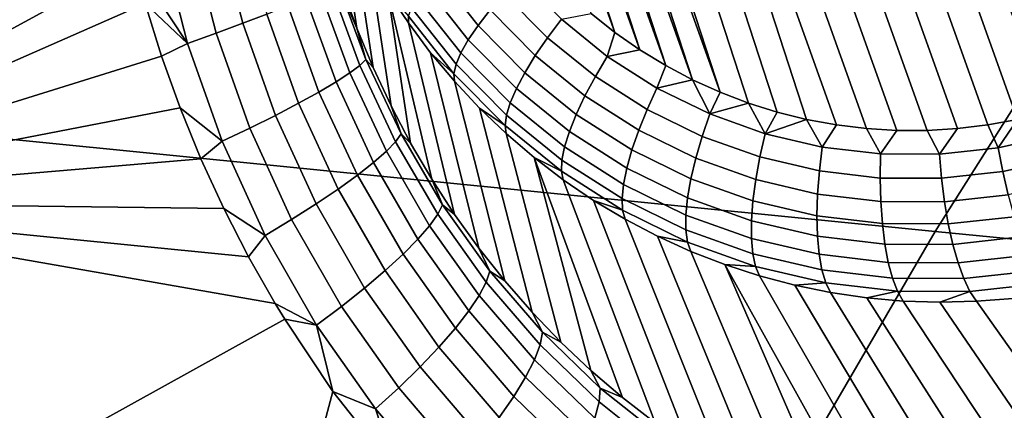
# Model space of a CAD drawing. Header units: metres. Extents: x -240 to 45, y -77 to 27.
# Tile 253 of 656: x -222.084 to -220.908, y 11.263 to 11.729. Entities that reach past the tile are written whole.
import ezdxf

# ---------------------------------------------------------------- set-up
doc = ezdxf.new("R2010")
doc.units = ezdxf.units.M
doc.layers.add('solid_102011X2', color=7, linetype='CONTINUOUS')

msp = doc.modelspace()

# ---------------------------------------------------------------- linework, layer by layer
at = {"layer": 'solid_102011X2'}
for points in [[(-221.079605, 12.878542, 272.345306), (-220.66153, 11.710969, 272.12796), (-220.692184, 11.690645, 272.134918), (-221.115204, 12.87207, 272.354828)], [(-221.043549, 12.882897, 272.335449), (-220.631882, 11.73319, 272.121429), (-220.66153, 11.710969, 272.12796), (-221.079605, 12.878542, 272.345306)], [(-221.115204, 12.87207, 272.354828), (-220.692184, 11.690645, 272.134918), (-220.723755, 11.672229, 272.142334), (-221.150314, 12.863516, 272.364075)], [(-221.218277, 12.8405, 272.381409), (-221.184647, 12.853002, 272.372925), (-220.755981, 11.65582, 272.150085), (-220.78891, 11.641396, 272.158203)], [(-221.150314, 12.863516, 272.364075), (-220.723755, 11.672229, 272.142334), (-220.755981, 11.65582, 272.150085), (-221.184647, 12.853002, 272.372925)], [(-221.251221, 12.826075, 272.389526), (-221.218277, 12.8405, 272.381409), (-220.78891, 11.641396, 272.158203), (-220.82254, 11.628894, 272.166687)], [(-220.856888, 11.61838, 272.175507), (-221.283447, 12.809666, 272.397278), (-221.251221, 12.826075, 272.389526), (-220.82254, 11.628894, 272.166687)], [(-220.891998, 11.609825, 272.184753), (-221.315018, 12.79125, 272.404663), (-221.283447, 12.809666, 272.397278), (-220.856888, 11.61838, 272.175507)], [(-220.927597, 11.603354, 272.194305), (-221.345657, 12.770926, 272.411621), (-221.315018, 12.79125, 272.404663), (-220.891998, 11.609825, 272.184753)], [(-220.963654, 11.598998, 272.204163), (-221.37532, 12.748705, 272.418152), (-221.345657, 12.770926, 272.411621), (-220.927597, 11.603354, 272.194305)], [(-220.999863, 11.596819, 272.214233), (-221.403748, 12.724737, 272.424194), (-221.37532, 12.748705, 272.418152), (-220.963654, 11.598998, 272.204163)], [(-221.036224, 11.596827, 272.224548), (-221.430893, 12.69904, 272.429718), (-221.403748, 12.724737, 272.424194), (-220.999863, 11.596819, 272.214233)], [(-221.072418, 11.599031, 272.234985), (-221.456558, 12.671815, 272.434692), (-221.430893, 12.69904, 272.429718), (-221.036224, 11.596827, 272.224548)], [(-221.108429, 11.603429, 272.245575), (-221.480698, 12.643088, 272.439087), (-221.456558, 12.671815, 272.434692), (-221.072418, 11.599031, 272.234985)], [(-221.179047, 11.61868, 272.266907), (-221.503159, 12.61307, 272.442932), (-221.480698, 12.643088, 272.439087), (-221.143967, 11.609982, 272.256226)], [(-221.108429, 11.603429, 272.245575), (-221.143967, 11.609982, 272.256226), (-221.480698, 12.643088, 272.439087)], [(-221.21347, 11.629476, 272.277557), (-221.523911, 12.581791, 272.446167), (-221.503159, 12.61307, 272.442932), (-221.179047, 11.61868, 272.266907)], [(-221.247208, 11.642347, 272.288239), (-221.542877, 12.549396, 272.448792), (-221.523911, 12.581791, 272.446167), (-221.21347, 11.629476, 272.277557)], [(-221.247208, 11.642347, 272.288239), (-221.560028, 12.515944, 272.450836), (-221.542877, 12.549396, 272.448792)], [(-221.280121, 11.657257, 272.298828), (-221.575287, 12.481544, 272.45224), (-221.560028, 12.515944, 272.450836)], [(-221.247208, 11.642347, 272.288239), (-221.280121, 11.657257, 272.298828), (-221.560028, 12.515944, 272.450836)], [(-221.312119, 11.674149, 272.309326), (-221.588623, 12.446321, 272.453064), (-221.575287, 12.481544, 272.45224)], [(-221.280121, 11.657257, 272.298828), (-221.312119, 11.674149, 272.309326), (-221.575287, 12.481544, 272.45224)], [(-221.343094, 11.692989, 272.319702), (-221.59996, 12.410361, 272.453217), (-221.588623, 12.446321, 272.453064)], [(-221.312119, 11.674149, 272.309326), (-221.343094, 11.692989, 272.319702), (-221.588623, 12.446321, 272.453064)], [(-221.372894, 11.713675, 272.329895), (-221.609283, 12.37385, 272.452789), (-221.59996, 12.410361, 272.453217)], [(-221.343094, 11.692989, 272.319702), (-221.372894, 11.713675, 272.329895), (-221.59996, 12.410361, 272.453217)], [(-221.99292, 12.235579, 297.624512), (-223.368759, 12.383484, 295.929321), (-223.771255, 11.75565, 296.195587), (-222.387833, 11.615309, 297.891541)], [(-221.372894, 11.713675, 272.329895), (-221.401474, 11.73618, 272.339905), (-221.609283, 12.37385, 272.452789)], [(-220.602859, 12.089073, 299.306305), (-221.99292, 12.235579, 297.624512), (-222.387833, 11.615309, 297.891541), (-220.990524, 11.476347, 299.57373)], [(-219.200317, 11.944119, 300.975555), (-220.602859, 12.089073, 299.306305), (-220.990524, 11.476347, 299.57373), (-219.58107, 11.3389, 301.243042)], [(-221.950668, 11.810006, 273.862732), (-221.947556, 11.797592, 273.862366), (-222.472916, 11.511804, 273.995758), (-222.476105, 12.043186, 273.965607)], [(-221.698639, 11.766998, 273.573578), (-221.721741, 11.922136, 272.601044), (-221.705536, 11.880428, 272.592926), (-221.681213, 11.718966, 273.571136)], [(-221.681213, 11.718966, 273.571136), (-221.705536, 11.880428, 272.592926), (-221.687149, 11.839743, 272.584259), (-221.661758, 11.672029, 273.567596)], [(-221.817154, 11.844808, 273.787628), (-221.788696, 11.735592, 273.785004), (-221.81749, 11.724581, 273.810089), (-221.846664, 11.837262, 273.813141)], [(-221.846664, 11.837262, 273.813141), (-221.81749, 11.724581, 273.810089), (-221.849274, 11.712863, 273.830872), (-221.879211, 11.829099, 273.834381)], [(-221.661758, 11.672029, 273.567596), (-221.687149, 11.839743, 272.584259), (-221.666641, 11.800199, 272.575104), (-221.640305, 11.626265, 273.562958)], [(-221.914246, 11.820459, 273.851044), (-221.883469, 11.700647, 273.846985), (-221.947556, 11.797592, 273.862366), (-221.950668, 11.810006, 273.862732)], [(-221.879211, 11.829099, 273.834381), (-221.849274, 11.712863, 273.830872), (-221.883469, 11.700647, 273.846985), (-221.914246, 11.820459, 273.851044)], [(-221.934067, 11.748023, 273.860535), (-222.472916, 11.511804, 273.995758), (-221.947556, 11.797592, 273.862366)], [(-221.883469, 11.700647, 273.846985), (-221.934067, 11.748023, 273.860535), (-221.947556, 11.797592, 273.862366)], [(-221.640305, 11.626265, 273.562958), (-221.666641, 11.800199, 272.575104), (-221.644073, 11.761911, 272.56546), (-221.616882, 11.581735, 273.55719)], [(-221.536331, 11.72198, 272.411194), (-221.585724, 11.784395, 272.430481), (-221.569717, 11.800795, 272.412567), (-221.521988, 11.740477, 272.393921)], [(-221.548065, 11.704783, 272.431519), (-221.598953, 11.769103, 272.451385), (-221.585724, 11.784395, 272.430481), (-221.536331, 11.72198, 272.411194)], [(-221.704758, 11.773929, 273.613007), (-221.670456, 11.681475, 273.607727), (-221.677643, 11.674333, 273.646118), (-221.712418, 11.76898, 273.651672)], [(-221.704758, 11.773929, 273.613007), (-221.698639, 11.766998, 273.573578), (-221.681213, 11.718966, 273.571136)], [(-221.704758, 11.773929, 273.613007), (-221.681213, 11.718966, 273.571136), (-221.670456, 11.681475, 273.607727)], [(-221.453445, 11.70744, 272.360931), (-221.50531, 11.759881, 272.380066), (-221.486679, 11.779782, 272.369934), (-221.436905, 11.729459, 272.351562)], [(-221.724915, 11.762547, 273.688843), (-221.689499, 11.665365, 273.682983), (-221.705841, 11.654732, 273.71759), (-221.741989, 11.754744, 273.723846)], [(-221.712418, 11.76898, 273.651672), (-221.677643, 11.674333, 273.646118), (-221.689499, 11.665365, 273.682983), (-221.724915, 11.762547, 273.688843)], [(-221.591568, 11.538518, 273.550385), (-221.644073, 11.761911, 272.56546), (-221.619507, 11.724995, 272.555359), (-221.564377, 11.496665, 273.54248)], [(-221.619507, 11.732948, 272.527405), (-221.619507, 11.724995, 272.555359), (-221.644073, 11.761911, 272.56546)], [(-221.591568, 11.538518, 273.550385), (-221.616882, 11.581735, 273.55719), (-221.644073, 11.761911, 272.56546)], [(-221.556915, 11.689248, 272.454468), (-221.609131, 11.755242, 272.474854), (-221.598953, 11.769103, 272.451385), (-221.548065, 11.704783, 272.431519)], [(-221.468124, 11.686009, 272.374023), (-221.521988, 11.740477, 272.393921), (-221.50531, 11.759881, 272.380066), (-221.453445, 11.70744, 272.360931)], [(-221.934067, 11.748023, 273.860535), (-221.914444, 11.685337, 273.857056), (-222.472916, 11.511804, 273.995758)], [(-221.883469, 11.700647, 273.846985), (-221.914444, 11.685337, 273.857056), (-221.934067, 11.748023, 273.860535)], [(-221.741989, 11.754744, 273.723846), (-221.705841, 11.654732, 273.71759), (-221.726364, 11.642617, 273.74939), (-221.763382, 11.745706, 273.756104)], [(-221.562698, 11.675705, 272.479553), (-221.616028, 11.743105, 272.500366), (-221.609131, 11.755242, 272.474854), (-221.556915, 11.689248, 272.454468)], [(-221.788696, 11.735592, 273.785004), (-221.750702, 11.629234, 273.777802), (-221.778442, 11.614819, 273.802338), (-221.81749, 11.724581, 273.810089)], [(-221.763382, 11.745706, 273.756104), (-221.726364, 11.642617, 273.74939), (-221.750702, 11.629234, 273.777802), (-221.788696, 11.735592, 273.785004)], [(-221.565308, 11.66444, 272.506256), (-221.619507, 11.732948, 272.527405), (-221.616028, 11.743105, 272.500366), (-221.562698, 11.675705, 272.479553)], [(-221.480591, 11.665619, 272.390625), (-221.536331, 11.72198, 272.411194), (-221.521988, 11.740477, 272.393921), (-221.468124, 11.686009, 272.374023)], [(-221.38205, 11.685129, 272.332245), (-221.436905, 11.729459, 272.351562), (-221.401474, 11.73618, 272.339905), (-221.372894, 11.713675, 272.329895)], [(-221.81749, 11.724581, 273.810089), (-221.778442, 11.614819, 273.802338), (-221.809097, 11.599622, 273.82254), (-221.849274, 11.712863, 273.830872)], [(-221.619507, 11.732948, 272.527405), (-221.565308, 11.66444, 272.506256), (-221.593018, 11.689556, 272.544861), (-221.619507, 11.724995, 272.555359)], [(-221.564377, 11.496665, 273.54248), (-221.619507, 11.724995, 272.555359), (-221.593018, 11.689556, 272.544861), (-221.535355, 11.456263, 273.533539)], [(-221.396286, 11.661246, 272.34082), (-221.453445, 11.70744, 272.360931), (-221.436905, 11.729459, 272.351562), (-221.38205, 11.685129, 272.332245)], [(-221.849274, 11.712863, 273.830872), (-221.809097, 11.599622, 273.82254), (-221.842117, 11.583911, 273.838074), (-221.883469, 11.700647, 273.846985)], [(-221.670456, 11.681475, 273.607727), (-221.681213, 11.718966, 273.571136), (-221.661758, 11.672029, 273.567596)], [(-221.490616, 11.646701, 272.410309), (-221.548065, 11.704783, 272.431519), (-221.536331, 11.72198, 272.411194), (-221.480591, 11.665619, 272.390625)], [(-221.38205, 11.685129, 272.332245), (-221.372894, 11.713675, 272.329895), (-221.343094, 11.692989, 272.319702)], [(-221.883469, 11.700647, 273.846985), (-221.842117, 11.583911, 273.838074), (-221.892151, 11.623583, 273.852325), (-221.914444, 11.685337, 273.857056)], [(-221.497971, 11.629655, 272.432709), (-221.556915, 11.689248, 272.454468), (-221.548065, 11.704783, 272.431519), (-221.490616, 11.646701, 272.410309)], [(-221.408752, 11.638029, 272.353149), (-221.468124, 11.686009, 272.374023), (-221.453445, 11.70744, 272.360931), (-221.396286, 11.661246, 272.34082)], [(-221.535355, 11.456263, 273.533539), (-221.593018, 11.689556, 272.544861), (-221.564667, 11.655699, 272.533966), (-221.504547, 11.417353, 273.523621)], [(-221.565308, 11.66444, 272.506256), (-221.564667, 11.655699, 272.533966), (-221.593018, 11.689556, 272.544861)], [(-221.502502, 11.614842, 272.457336), (-221.562698, 11.675705, 272.479553), (-221.556915, 11.689248, 272.454468), (-221.497971, 11.629655, 272.432709)], [(-221.322754, 11.647314, 272.312225), (-221.38205, 11.685129, 272.332245), (-221.343094, 11.692989, 272.319702), (-221.312119, 11.674149, 272.309326)], [(-221.914444, 11.685337, 273.857056), (-221.892151, 11.623583, 273.852325), (-222.472916, 11.511804, 273.995758)], [(-221.670456, 11.681475, 273.607727), (-221.628387, 11.592628, 273.598267), (-221.634842, 11.583341, 273.636383), (-221.677643, 11.674333, 273.646118)], [(-221.628387, 11.592628, 273.598267), (-221.670456, 11.681475, 273.607727), (-221.661758, 11.672029, 273.567596), (-221.640305, 11.626265, 273.562958)], [(-221.419159, 11.615972, 272.368988), (-221.480591, 11.665619, 272.390625), (-221.468124, 11.686009, 272.374023), (-221.408752, 11.638029, 272.353149)], [(-221.334503, 11.62184, 272.319946), (-221.396286, 11.661246, 272.34082), (-221.38205, 11.685129, 272.332245), (-221.322754, 11.647314, 272.312225)], [(-221.689499, 11.665365, 273.682983), (-221.645813, 11.571904, 273.672821), (-221.661087, 11.558517, 273.70694), (-221.705841, 11.654732, 273.71759)], [(-221.677643, 11.674333, 273.646118), (-221.634842, 11.583341, 273.636383), (-221.645813, 11.571904, 273.672821), (-221.689499, 11.665365, 273.682983)], [(-221.50412, 11.602576, 272.483673), (-221.565308, 11.66444, 272.506256), (-221.562698, 11.675705, 272.479553), (-221.502502, 11.614842, 272.457336)], [(-221.427307, 11.595537, 272.388031), (-221.490616, 11.646701, 272.410309), (-221.480591, 11.665619, 272.390625), (-221.419159, 11.615972, 272.368988)], [(-221.322754, 11.647314, 272.312225), (-221.312119, 11.674149, 272.309326), (-221.280121, 11.657257, 272.298828)], [(-221.705841, 11.654732, 273.71759), (-221.661087, 11.558517, 273.70694), (-221.680435, 11.543417, 273.73822), (-221.726364, 11.642617, 273.74939)], [(-221.565308, 11.66444, 272.506256), (-221.50412, 11.602576, 272.483673), (-221.534561, 11.623524, 272.522705), (-221.564667, 11.655699, 272.533966)], [(-221.504547, 11.417353, 273.523621), (-221.564667, 11.655699, 272.533966), (-221.534561, 11.623524, 272.522705), (-221.47197, 11.380026, 273.512726)], [(-221.344574, 11.597101, 272.331482), (-221.408752, 11.638029, 272.353149), (-221.396286, 11.661246, 272.34082), (-221.334503, 11.62184, 272.319946)], [(-221.259705, 11.616457, 272.291748), (-221.322754, 11.647314, 272.312225), (-221.280121, 11.657257, 272.298828)], [(-221.259705, 11.616457, 272.291748), (-221.280121, 11.657257, 272.298828), (-221.247208, 11.642347, 272.288239)], [(-221.726364, 11.642617, 273.74939), (-221.680435, 11.543417, 273.73822), (-221.703476, 11.526867, 273.766022), (-221.750702, 11.629234, 273.777802)], [(-221.433014, 11.577161, 272.409851), (-221.497971, 11.629655, 272.432709), (-221.490616, 11.646701, 272.410309), (-221.427307, 11.595537, 272.388031)], [(-221.268799, 11.589685, 272.298615), (-221.334503, 11.62184, 272.319946), (-221.322754, 11.647314, 272.312225), (-221.259705, 11.616457, 272.291748)], [(-221.259705, 11.616457, 272.291748), (-221.247208, 11.642347, 272.288239), (-221.21347, 11.629476, 272.277557)], [(-221.436172, 11.56123, 272.43399), (-221.502502, 11.614842, 272.457336), (-221.497971, 11.629655, 272.432709), (-221.433014, 11.577161, 272.409851)], [(-221.352753, 11.57362, 272.346588), (-221.419159, 11.615972, 272.368988), (-221.408752, 11.638029, 272.353149), (-221.344574, 11.597101, 272.331482)], [(-221.193649, 11.592919, 272.271027), (-221.259705, 11.616457, 272.291748), (-221.21347, 11.629476, 272.277557)], [(-221.193649, 11.592919, 272.271027), (-221.21347, 11.629476, 272.277557), (-221.179047, 11.61868, 272.266907)], [(-221.892151, 11.623583, 273.852325), (-221.86731, 11.562979, 273.846344), (-222.472916, 11.511804, 273.995758)], [(-221.842117, 11.583911, 273.838074), (-221.86731, 11.562979, 273.846344), (-221.892151, 11.623583, 273.852325)], [(-221.750702, 11.629234, 273.777802), (-221.703476, 11.526867, 273.766022), (-221.729828, 11.509158, 273.789917), (-221.778442, 11.614819, 273.802338)], [(-221.628387, 11.592628, 273.598267), (-221.640305, 11.626265, 273.562958), (-221.616882, 11.581735, 273.55719)], [(-221.47197, 11.380026, 273.512726), (-221.534561, 11.623524, 272.522705), (-221.502792, 11.593123, 272.511108), (-221.437668, 11.344331, 273.500854)], [(-221.50412, 11.602576, 272.483673), (-221.502792, 11.593123, 272.511108), (-221.534561, 11.623524, 272.522705)], [(-221.276321, 11.563703, 272.309296), (-221.344574, 11.597101, 272.331482), (-221.334503, 11.62184, 272.319946), (-221.268799, 11.589685, 272.298615)], [(-221.193649, 11.592919, 272.271027), (-221.179047, 11.61868, 272.266907), (-221.143967, 11.609982, 272.256226)], [(-220.846054, 11.591529, 272.172363), (-220.915161, 11.576137, 272.190643), (-220.891998, 11.609825, 272.184753), (-220.856888, 11.61838, 272.175507)], [(-220.990524, 11.476347, 299.57373), (-222.387833, 11.615309, 297.891541), (-222.761871, 10.977359, 298.14447), (-221.357712, 10.846134, 299.827026)], [(-221.778442, 11.614819, 273.802338), (-221.729828, 11.509158, 273.789917), (-221.759018, 11.490601, 273.809448), (-221.809097, 11.599622, 273.82254)], [(-221.436691, 11.548082, 272.45993), (-221.50412, 11.602576, 272.483673), (-221.502502, 11.614842, 272.457336), (-221.436172, 11.56123, 272.43399)], [(-221.358871, 11.551893, 272.364929), (-221.427307, 11.595537, 272.388031), (-221.419159, 11.615972, 272.368988), (-221.352753, 11.57362, 272.346588)], [(-221.199966, 11.565158, 272.277008), (-221.268799, 11.589685, 272.298615), (-221.259705, 11.616457, 272.291748), (-221.193649, 11.592919, 272.271027)], [(-221.125351, 11.576978, 272.250305), (-221.193649, 11.592919, 272.271027), (-221.143967, 11.609982, 272.256226)], [(-221.125351, 11.576978, 272.250305), (-221.143967, 11.609982, 272.256226), (-221.108429, 11.603429, 272.245575)], [(-220.915161, 11.576137, 272.190643), (-220.927597, 11.603354, 272.194305), (-220.891998, 11.609825, 272.184753)], [(-221.809097, 11.599622, 273.82254), (-221.759018, 11.490601, 273.809448), (-221.790543, 11.471519, 273.82431), (-221.842117, 11.583911, 273.838074)], [(-221.50412, 11.602576, 272.483673), (-221.436691, 11.548082, 272.45993), (-221.469421, 11.564589, 272.499237), (-221.502792, 11.593123, 272.511108)], [(-221.362793, 11.532381, 272.386139), (-221.433014, 11.577161, 272.409851), (-221.427307, 11.595537, 272.388031), (-221.358871, 11.551893, 272.364929)], [(-221.282135, 11.539061, 272.323639), (-221.352753, 11.57362, 272.346588), (-221.344574, 11.597101, 272.331482), (-221.276321, 11.563703, 272.309296)], [(-221.055634, 11.568818, 272.229858), (-221.125351, 11.576978, 272.250305), (-221.108429, 11.603429, 272.245575), (-221.072418, 11.599031, 272.234985)], [(-221.055634, 11.568818, 272.229858), (-221.072418, 11.599031, 272.234985), (-221.036224, 11.596827, 272.224548)], [(-220.985291, 11.568537, 272.209869), (-221.055634, 11.568818, 272.229858), (-221.036224, 11.596827, 272.224548), (-220.999863, 11.596819, 272.214233)], [(-220.985291, 11.568537, 272.209869), (-220.999863, 11.596819, 272.214233), (-220.963654, 11.598998, 272.204163)], [(-220.915161, 11.576137, 272.190643), (-220.985291, 11.568537, 272.209869), (-220.963654, 11.598998, 272.204163), (-220.927597, 11.603354, 272.194305)], [(-221.842117, 11.583911, 273.838074), (-221.790543, 11.471519, 273.82431), (-221.840012, 11.503748, 273.839142), (-221.86731, 11.562979, 273.846344)], [(-221.634842, 11.583341, 273.636383), (-221.584396, 11.49692, 273.622467), (-221.594193, 11.48313, 273.658417), (-221.645813, 11.571904, 273.672821)], [(-221.628387, 11.592628, 273.598267), (-221.578903, 11.508251, 273.584778), (-221.584396, 11.49692, 273.622467), (-221.634842, 11.583341, 273.636383)], [(-221.578903, 11.508251, 273.584778), (-221.628387, 11.592628, 273.598267), (-221.616882, 11.581735, 273.55719), (-221.591568, 11.538518, 273.550385)], [(-221.437668, 11.344331, 273.500854), (-221.502792, 11.593123, 272.511108), (-221.469421, 11.564589, 272.499237), (-221.401688, 11.310366, 273.488068)], [(-221.204834, 11.538227, 272.286865), (-221.276321, 11.563703, 272.309296), (-221.268799, 11.589685, 272.298615), (-221.199966, 11.565158, 272.277008)], [(-221.128799, 11.548545, 272.255432), (-221.199966, 11.565158, 272.277008), (-221.193649, 11.592919, 272.271027), (-221.125351, 11.576978, 272.250305)], [(-220.837738, 11.563709, 272.174164), (-220.90976, 11.547668, 272.193237), (-220.915161, 11.576137, 272.190643), (-220.846054, 11.591529, 272.172363)], [(-221.645813, 11.571904, 273.672821), (-221.594193, 11.48313, 273.658417), (-221.608139, 11.467122, 273.692017), (-221.661087, 11.558517, 273.70694)], [(-221.364441, 11.515496, 272.40979), (-221.436172, 11.56123, 272.43399), (-221.433014, 11.577161, 272.409851), (-221.362793, 11.532381, 272.386139)], [(-221.286102, 11.516279, 272.341278), (-221.358871, 11.551893, 272.364929), (-221.352753, 11.57362, 272.346588), (-221.282135, 11.539061, 272.323639)], [(-221.056137, 11.540042, 272.2341), (-221.128799, 11.548545, 272.255432), (-221.125351, 11.576978, 272.250305), (-221.055634, 11.568818, 272.229858)], [(-220.90976, 11.547668, 272.193237), (-220.982834, 11.539749, 272.213287), (-220.985291, 11.568537, 272.209869), (-220.915161, 11.576137, 272.190643)], [(-221.86731, 11.562979, 273.846344), (-221.840012, 11.503748, 273.839142), (-222.472916, 11.511804, 273.995758)], [(-221.364044, 11.278189, 273.474457), (-221.469421, 11.564589, 272.499237), (-221.434586, 11.538003, 272.487122), (-221.324829, 11.247904, 273.459991)], [(-221.436691, 11.548082, 272.45993), (-221.434586, 11.538003, 272.487122), (-221.469421, 11.564589, 272.499237)], [(-221.364044, 11.278189, 273.474457), (-221.401688, 11.310366, 273.488068), (-221.469421, 11.564589, 272.499237)], [(-221.3638, 11.501595, 272.435333), (-221.436691, 11.548082, 272.45993), (-221.436172, 11.56123, 272.43399), (-221.364441, 11.515496, 272.40979)], [(-221.20816, 11.512699, 272.300415), (-221.282135, 11.539061, 272.323639), (-221.276321, 11.563703, 272.309296), (-221.204834, 11.538227, 272.286865)], [(-221.13092, 11.520973, 272.264465), (-221.204834, 11.538227, 272.286865), (-221.199966, 11.565158, 272.277008), (-221.128799, 11.548545, 272.255432)], [(-220.982834, 11.539749, 272.213287), (-221.056137, 11.540042, 272.2341), (-221.055634, 11.568818, 272.229858), (-220.985291, 11.568537, 272.209869)], [(-220.828613, 11.536723, 272.180084), (-220.903412, 11.520062, 272.19986), (-220.90976, 11.547668, 272.193237), (-220.837738, 11.563709, 272.174164)], [(-221.661087, 11.558517, 273.70694), (-221.608139, 11.467122, 273.692017), (-221.625977, 11.44918, 273.722626), (-221.680435, 11.543417, 273.73822)], [(-221.436691, 11.548082, 272.45993), (-221.3638, 11.501595, 272.435333), (-221.398346, 11.513443, 272.474762), (-221.434586, 11.538003, 272.487122)], [(-221.288132, 11.49584, 272.361877), (-221.362793, 11.532381, 272.386139), (-221.358871, 11.551893, 272.364929), (-221.286102, 11.516279, 272.341278)], [(-221.05545, 11.512141, 272.24231), (-221.13092, 11.520973, 272.264465), (-221.128799, 11.548545, 272.255432), (-221.056137, 11.540042, 272.2341)], [(-220.903412, 11.520062, 272.19986), (-220.979324, 11.511837, 272.220703), (-220.982834, 11.539749, 272.213287), (-220.90976, 11.547668, 272.193237)], [(-221.680435, 11.543417, 273.73822), (-221.625977, 11.44918, 273.722626), (-221.647415, 11.429615, 273.749786), (-221.703476, 11.526867, 273.766022)], [(-221.578903, 11.508251, 273.584778), (-221.591568, 11.538518, 273.550385), (-221.564377, 11.496665, 273.54248)], [(-221.324829, 11.247904, 273.459991), (-221.434586, 11.538003, 272.487122), (-221.398346, 11.513443, 272.474762), (-221.284058, 11.219573, 273.444794)], [(-221.209854, 11.489113, 272.317383), (-221.286102, 11.516279, 272.341278), (-221.282135, 11.539061, 272.323639), (-221.20816, 11.512699, 272.300415)], [(-221.131668, 11.494844, 272.277222), (-221.20816, 11.512699, 272.300415), (-221.204834, 11.538227, 272.286865), (-221.13092, 11.520973, 272.264465)], [(-220.979324, 11.511837, 272.220703), (-221.05545, 11.512141, 272.24231), (-221.056137, 11.540042, 272.2341), (-220.982834, 11.539749, 272.213287)], [(-221.703476, 11.526867, 273.766022), (-221.647415, 11.429615, 273.749786), (-221.672058, 11.408772, 273.772949), (-221.729828, 11.509158, 273.789917)], [(-221.288193, 11.478177, 272.38501), (-221.364441, 11.515496, 272.40979), (-221.362793, 11.532381, 272.386139), (-221.288132, 11.49584, 272.361877)], [(-221.778717, 11.390471, 273.821289), (-221.767334, 11.371752, 273.81778), (-222.243668, 11.108235, 273.938812), (-222.472916, 11.511804, 273.995758)], [(-221.81044, 11.446156, 273.83078), (-221.778717, 11.390471, 273.821289), (-222.472916, 11.511804, 273.995758)], [(-221.840012, 11.503748, 273.839142), (-221.81044, 11.446156, 273.83078), (-222.472916, 11.511804, 273.995758)], [(-221.284058, 11.219573, 273.444794), (-221.398346, 11.513443, 272.474762), (-221.36084, 11.490983, 272.462219), (-221.241821, 11.1933, 273.428864)], [(-221.3638, 11.501595, 272.435333), (-221.36084, 11.490983, 272.462219), (-221.398346, 11.513443, 272.474762)], [(-221.286285, 11.463663, 272.410156), (-221.3638, 11.501595, 272.435333), (-221.364441, 11.515496, 272.40979), (-221.288193, 11.478177, 272.38501)], [(-221.209915, 11.467967, 272.337341), (-221.288132, 11.49584, 272.361877), (-221.286102, 11.516279, 272.341278), (-221.209854, 11.489113, 272.317383)], [(-221.131042, 11.470713, 272.293457), (-221.209854, 11.489113, 272.317383), (-221.20816, 11.512699, 272.300415), (-221.131668, 11.494844, 272.277222)], [(-221.053574, 11.485706, 272.254303), (-221.131668, 11.494844, 272.277222), (-221.13092, 11.520973, 272.264465), (-221.05545, 11.512141, 272.24231)], [(-220.974792, 11.485392, 272.231934), (-221.053574, 11.485706, 272.254303), (-221.05545, 11.512141, 272.24231), (-220.979324, 11.511837, 272.220703)], [(-220.896255, 11.493903, 272.210388), (-220.974792, 11.485392, 272.231934), (-220.979324, 11.511837, 272.220703), (-220.903412, 11.520062, 272.19986)], [(-221.790543, 11.471519, 273.82431), (-221.81044, 11.446156, 273.83078), (-221.840012, 11.503748, 273.839142)], [(-221.729828, 11.509158, 273.789917), (-221.672058, 11.408772, 273.772949), (-221.699493, 11.387018, 273.791748), (-221.759018, 11.490601, 273.809448)], [(-221.578903, 11.508251, 273.584778), (-221.522415, 11.429155, 273.567352), (-221.526703, 11.415927, 273.604584), (-221.584396, 11.49692, 273.622467)], [(-221.522415, 11.429155, 273.567352), (-221.578903, 11.508251, 273.584778), (-221.564377, 11.496665, 273.54248), (-221.535355, 11.456263, 273.533539)], [(-221.3638, 11.501595, 272.435333), (-221.286285, 11.463663, 272.410156), (-221.322174, 11.470686, 272.449554), (-221.36084, 11.490983, 272.462219)], [(-221.759018, 11.490601, 273.809448), (-221.699493, 11.387018, 273.791748), (-221.729218, 11.364733, 273.805847), (-221.790543, 11.471519, 273.82431)], [(-221.584396, 11.49692, 273.622467), (-221.526703, 11.415927, 273.604584), (-221.535095, 11.399949, 273.639984), (-221.594193, 11.48313, 273.658417)], [(-221.241821, 11.1933, 273.428864), (-221.36084, 11.490983, 272.462219), (-221.322174, 11.470686, 272.449554), (-221.198166, 11.169158, 273.412323)], [(-221.208313, 11.44971, 272.359955), (-221.288193, 11.478177, 272.38501), (-221.288132, 11.49584, 272.361877), (-221.209915, 11.467967, 272.337341)], [(-221.129044, 11.449089, 272.312836), (-221.209915, 11.467967, 272.337341), (-221.209854, 11.489113, 272.317383), (-221.131042, 11.470713, 272.293457)], [(-221.050568, 11.461296, 272.269836), (-221.131042, 11.470713, 272.293457), (-221.131668, 11.494844, 272.277222), (-221.053574, 11.485706, 272.254303)], [(-220.888428, 11.469743, 272.224579), (-220.969376, 11.460971, 272.246796), (-220.974792, 11.485392, 272.231934), (-220.896255, 11.493903, 272.210388)], [(-221.594193, 11.48313, 273.658417), (-221.535095, 11.399949, 273.639984), (-221.54744, 11.381502, 273.672913), (-221.608139, 11.467122, 273.692017)], [(-221.205078, 11.434728, 272.384674), (-221.286285, 11.463663, 272.410156), (-221.288193, 11.478177, 272.38501), (-221.208313, 11.44971, 272.359955)], [(-220.969376, 11.460971, 272.246796), (-221.050568, 11.461296, 272.269836), (-221.053574, 11.485706, 272.254303), (-220.974792, 11.485392, 272.231934)], [(-221.790543, 11.471519, 273.82431), (-221.729218, 11.364733, 273.805847), (-221.778717, 11.390471, 273.821289), (-221.81044, 11.446156, 273.83078)], [(-221.608139, 11.467122, 273.692017), (-221.54744, 11.381502, 273.672913), (-221.563522, 11.360909, 273.70285), (-221.625977, 11.44918, 273.722626)], [(-219.58107, 11.3389, 301.243042), (-220.990524, 11.476347, 299.57373), (-221.357712, 10.846134, 299.827026), (-219.941727, 10.716377, 301.496368)], [(-221.198166, 11.169158, 273.412323), (-221.322174, 11.470686, 272.449554), (-221.282455, 11.452614, 272.436768), (-221.153183, 11.147244, 273.395203)], [(-221.286285, 11.463663, 272.410156), (-221.282455, 11.452614, 272.436768), (-221.322174, 11.470686, 272.449554)], [(-221.125717, 11.430429, 272.3349), (-221.208313, 11.44971, 272.359955), (-221.209915, 11.467967, 272.337341), (-221.129044, 11.449089, 272.312836)], [(-221.046478, 11.439426, 272.288605), (-221.129044, 11.449089, 272.312836), (-221.131042, 11.470713, 272.293457), (-221.050568, 11.461296, 272.269836)], [(-220.880127, 11.448093, 272.242157), (-220.963181, 11.439094, 272.264954), (-220.969376, 11.460971, 272.246796), (-220.888428, 11.469743, 272.224579)], [(-221.522415, 11.429155, 273.567352), (-221.535355, 11.456263, 273.533539), (-221.504547, 11.417353, 273.523621)], [(-221.286285, 11.463663, 272.410156), (-221.205078, 11.434728, 272.384674), (-221.241791, 11.436818, 272.423889), (-221.282455, 11.452614, 272.436768)], [(-220.963181, 11.439094, 272.264954), (-221.046478, 11.439426, 272.288605), (-221.050568, 11.461296, 272.269836), (-220.969376, 11.460971, 272.246796)], [(-221.625977, 11.44918, 273.722626), (-221.563522, 11.360909, 273.70285), (-221.583054, 11.33853, 273.729248), (-221.647415, 11.429615, 273.749786)], [(-221.153183, 11.147244, 273.395203), (-221.282455, 11.452614, 272.436768), (-221.241791, 11.436818, 272.423889), (-221.106964, 11.127625, 273.377655)], [(-221.12114, 11.415131, 272.359222), (-221.205078, 11.434728, 272.384674), (-221.208313, 11.44971, 272.359955), (-221.125717, 11.430429, 272.3349)], [(-221.041382, 11.420562, 272.31015), (-221.125717, 11.430429, 272.3349), (-221.129044, 11.449089, 272.312836), (-221.046478, 11.439426, 272.288605)], [(-220.87149, 11.429413, 272.262726), (-220.956314, 11.420221, 272.286011), (-220.963181, 11.439094, 272.264954), (-220.880127, 11.448093, 272.242157)], [(-221.647415, 11.429615, 273.749786), (-221.583054, 11.33853, 273.729248), (-221.605713, 11.314759, 273.751617), (-221.672058, 11.408772, 273.772949)], [(-221.011185, 11.095595, 273.341522), (-221.059601, 11.110389, 273.359711), (-221.241791, 11.436818, 272.423889), (-221.200317, 11.423347, 272.41098)], [(-221.205078, 11.434728, 272.384674), (-221.200317, 11.423347, 272.41098), (-221.241791, 11.436818, 272.423889)], [(-221.059601, 11.110389, 273.359711), (-221.106964, 11.127625, 273.377655), (-221.241791, 11.436818, 272.423889)], [(-221.205078, 11.434728, 272.384674), (-221.12114, 11.415131, 272.359222), (-221.158142, 11.412237, 272.398102), (-221.200317, 11.423347, 272.41098)], [(-221.035416, 11.4051, 272.334045), (-221.12114, 11.415131, 272.359222), (-221.125717, 11.430429, 272.3349), (-221.041382, 11.420562, 272.31015)], [(-220.956314, 11.420221, 272.286011), (-221.041382, 11.420562, 272.31015), (-221.046478, 11.439426, 272.288605), (-220.963181, 11.439094, 272.264954)], [(-221.522415, 11.429155, 273.567352), (-221.459427, 11.356054, 273.546295), (-221.462341, 11.341117, 273.583008), (-221.526703, 11.415927, 273.604584)], [(-221.459427, 11.356054, 273.546295), (-221.522415, 11.429155, 273.567352), (-221.504547, 11.417353, 273.523621), (-221.47197, 11.380026, 273.512726)], [(-221.011185, 11.095595, 273.341522), (-221.200317, 11.423347, 272.41098), (-221.158142, 11.412237, 272.398102), (-220.961868, 11.083319, 273.32309)], [(-220.948944, 11.404754, 272.309509), (-221.035416, 11.4051, 272.334045), (-221.041382, 11.420562, 272.31015), (-220.956314, 11.420221, 272.286011)], [(-220.862732, 11.414097, 272.285858), (-220.948944, 11.404754, 272.309509), (-220.956314, 11.420221, 272.286011), (-220.87149, 11.429413, 272.262726)], [(-221.672058, 11.408772, 273.772949), (-221.605713, 11.314759, 273.751617), (-221.631073, 11.290013, 273.769592), (-221.699493, 11.387018, 273.791748)], [(-221.526703, 11.415927, 273.604584), (-221.462341, 11.341117, 273.583008), (-221.469116, 11.323157, 273.617798), (-221.535095, 11.399949, 273.639984)], [(-221.12114, 11.415131, 272.359222), (-221.115402, 11.403523, 272.385223), (-221.158142, 11.412237, 272.398102)], [(-220.961868, 11.083319, 273.32309), (-221.158142, 11.412237, 272.398102), (-221.115402, 11.403523, 272.385223), (-220.911728, 11.073596, 273.304626)], [(-221.12114, 11.415131, 272.359222), (-221.035416, 11.4051, 272.334045), (-221.072205, 11.397231, 272.372467), (-221.115402, 11.403523, 272.385223)], [(-220.948944, 11.404754, 272.309509), (-220.862732, 11.414097, 272.285858), (-220.897522, 11.396533, 272.322876), (-220.941223, 11.393028, 272.334961)], [(-221.535095, 11.399949, 273.639984), (-221.469116, 11.323157, 273.617798), (-221.479645, 11.30249, 273.650055), (-221.54744, 11.381502, 273.672913)], [(-220.911728, 11.073596, 273.304626), (-221.115402, 11.403523, 272.385223), (-221.072205, 11.397231, 272.372467), (-220.860916, 11.066487, 273.286163)], [(-221.035416, 11.4051, 272.334045), (-221.028687, 11.393377, 272.359802), (-221.072205, 11.397231, 272.372467)], [(-220.860916, 11.066487, 273.286163), (-221.072205, 11.397231, 272.372467), (-221.028687, 11.393377, 272.359802), (-220.80957, 11.062011, 273.267853)], [(-221.035416, 11.4051, 272.334045), (-220.948944, 11.404754, 272.309509), (-220.984985, 11.391975, 272.34729), (-221.028687, 11.393377, 272.359802)], [(-220.948944, 11.404754, 272.309509), (-220.941223, 11.393028, 272.334961), (-220.984985, 11.391975, 272.34729)], [(-220.705811, 11.061052, 273.232025), (-220.941223, 11.393028, 272.334961), (-220.897522, 11.396533, 272.322876), (-220.653671, 11.064577, 273.214691)], [(-221.729218, 11.364733, 273.805847), (-221.767334, 11.371752, 273.81778), (-221.778717, 11.390471, 273.821289)], [(-221.699493, 11.387018, 273.791748), (-221.631073, 11.290013, 273.769592), (-221.658707, 11.264727, 273.782867), (-221.729218, 11.364733, 273.805847)], [(-220.80957, 11.062011, 273.267853), (-221.028687, 11.393377, 272.359802), (-220.984985, 11.391975, 272.34729), (-220.757812, 11.060201, 273.249756)], [(-220.757812, 11.060201, 273.249756), (-220.984985, 11.391975, 272.34729), (-220.941223, 11.393028, 272.334961), (-220.705811, 11.061052, 273.232025)], [(-221.709747, 11.285596, 273.799316), (-221.83638, 10.811739, 273.806763), (-222.243668, 11.108235, 273.938812), (-221.767334, 11.371752, 273.81778)], [(-221.729218, 11.364733, 273.805847), (-221.709747, 11.285596, 273.799316), (-221.767334, 11.371752, 273.81778)], [(-221.54744, 11.381502, 273.672913), (-221.479645, 11.30249, 273.650055), (-221.493713, 11.279478, 273.67923), (-221.563522, 11.360909, 273.70285)], [(-221.459427, 11.356054, 273.546295), (-221.47197, 11.380026, 273.512726), (-221.437668, 11.344331, 273.500854)], [(-221.729218, 11.364733, 273.805847), (-221.658707, 11.264727, 273.782867), (-221.709747, 11.285596, 273.799316)], [(-221.563522, 11.360909, 273.70285), (-221.493713, 11.279478, 273.67923), (-221.511093, 11.254525, 273.704803), (-221.583054, 11.33853, 273.729248)], [(-221.459427, 11.356054, 273.546295), (-221.390503, 11.289631, 273.521942), (-221.391891, 11.273202, 273.558105), (-221.462341, 11.341117, 273.583008)], [(-221.390503, 11.289631, 273.521942), (-221.459427, 11.356054, 273.546295), (-221.437668, 11.344331, 273.500854), (-221.401688, 11.310366, 273.488068)], [(-221.583054, 11.33853, 273.729248), (-221.511093, 11.254525, 273.704803), (-221.531479, 11.228069, 273.726318), (-221.605713, 11.314759, 273.751617)], [(-221.462341, 11.341117, 273.583008), (-221.391891, 11.273202, 273.558105), (-221.396881, 11.253499, 273.592255), (-221.469116, 11.323157, 273.617798)], [(-221.605713, 11.314759, 273.751617), (-221.531479, 11.228069, 273.726318), (-221.55452, 11.200574, 273.743439), (-221.631073, 11.290013, 273.769592)], [(-221.469116, 11.323157, 273.617798), (-221.396881, 11.253499, 273.592255), (-221.405396, 11.230867, 273.623779), (-221.479645, 11.30249, 273.650055)], [(-221.479645, 11.30249, 273.650055), (-221.405396, 11.230867, 273.623779), (-221.417252, 11.205704, 273.65213), (-221.493713, 11.279478, 273.67923)], [(-221.390503, 11.289631, 273.521942), (-221.401688, 11.310366, 273.488068), (-221.364044, 11.278189, 273.474457)], [(-221.631073, 11.290013, 273.769592), (-221.55452, 11.200574, 273.743439), (-221.579788, 11.172522, 273.755798), (-221.658707, 11.264727, 273.782867)], [(-221.390503, 11.289631, 273.521942), (-221.316208, 11.230427, 273.49472), (-221.315994, 11.212744, 273.530304), (-221.391891, 11.273202, 273.558105)], [(-221.316208, 11.230427, 273.49472), (-221.390503, 11.289631, 273.521942), (-221.364044, 11.278189, 273.474457), (-221.324829, 11.247904, 273.459991)], [(-221.709747, 11.285596, 273.799316), (-221.634735, 11.19029, 273.773956), (-221.83638, 10.811739, 273.806763)], [(-221.658707, 11.264727, 273.782867), (-221.634735, 11.19029, 273.773956), (-221.709747, 11.285596, 273.799316)], [(-221.493713, 11.279478, 273.67923), (-221.417252, 11.205704, 273.65213), (-221.432266, 11.178451, 273.676849), (-221.511093, 11.254525, 273.704803)], [(-221.391891, 11.273202, 273.558105), (-221.315994, 11.212744, 273.530304), (-221.319077, 11.191556, 273.563782), (-221.396881, 11.253499, 273.592255)], [(-221.658707, 11.264727, 273.782867), (-221.579788, 11.172522, 273.755798), (-221.634735, 11.19029, 273.773956)]]:
    msp.add_3dface(points, dxfattribs=at)

doc.saveas('drawing.dxf')
